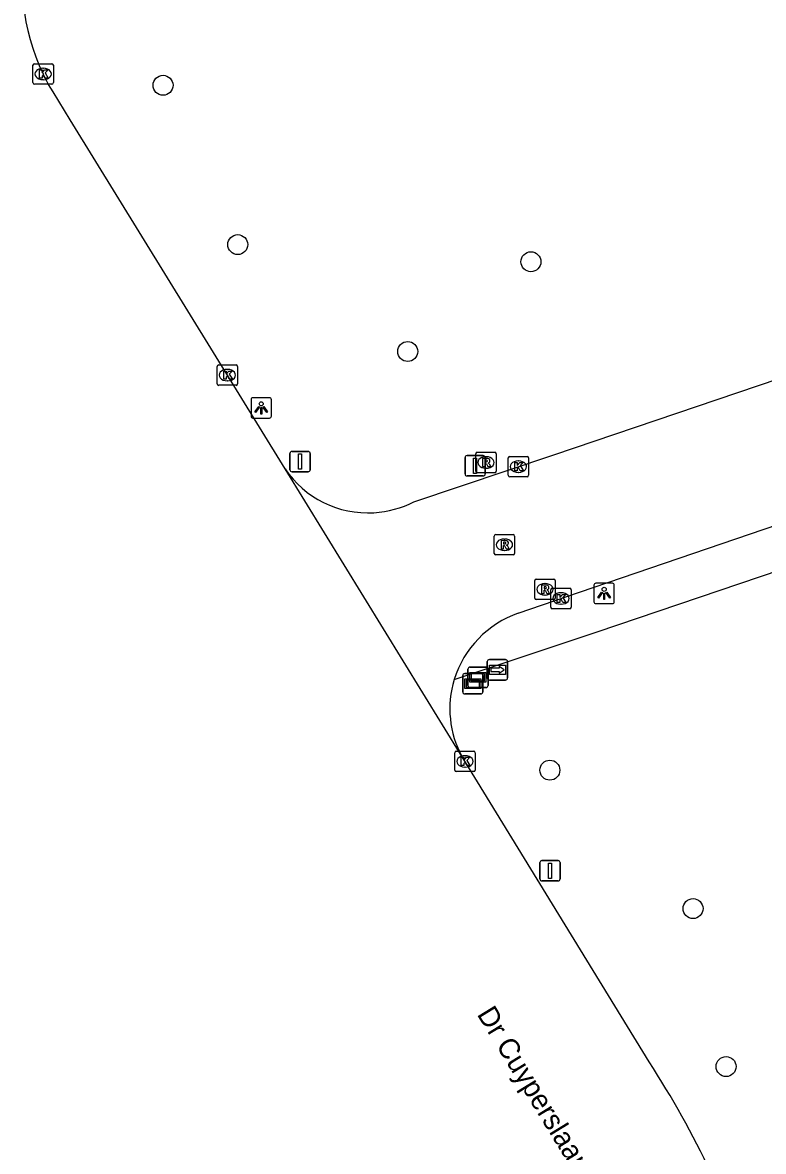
# Model space of a CAD drawing. Extents: x 160557 to 161245, y 385330 to 386505.
# Drawn here: x 160573.8 to 160610.2, y 386381.6 to 386436.9 of the extents above; entities that cross this region are included whole.
import ezdxf

# ---------------------------------------------------------------- set-up
doc = ezdxf.new("R2010")
doc.units = 0
for name, color, linetype in [('IMGEO_Boom', 7, 'Continuous'), ('IMGEO_Kolk', 7, 'Continuous'), ('IMGEO_Lichtpunt', 7, 'Continuous'), ('IMGEO_Openbare_ruimte_label', 7, 'Continuous'), ('IMGEO_Rijbaan_lokaal_gesloten', 7, 'Continuous'), ('IMGEO_Rijbaan_lokaal_open', 7, 'Continuous'), ('IMGEO_Rioolput', 7, 'Continuous'), ('IMGEO_Straatnaambord', 7, 'Continuous'), ('IMGEO_Verkeersbordpaal', 7, 'Continuous'), ('IMGEO_Verklikker', 7, 'Continuous'), ('IMGEO_Voetpad_open', 7, 'Continuous'), ('IMGEO_Wegwijzer', 7, 'Continuous')]:
    doc.layers.add(name, color=color, linetype=linetype)

msp = doc.modelspace()

# ---------------------------------------------------------------- linework, layer by layer
at = {"layer": 'IMGEO_Boom'}
for centre in [(160580.72, 386433.842), (160584.382, 386426.034), (160598.755, 386425.194), (160592.714, 386420.795), (160599.685, 386400.276), (160606.702, 386393.49), (160608.322, 386385.747)]:
    msp.add_circle(centre, 0.489, dxfattribs=at)
at = {"layer": 'IMGEO_Kolk'}
for p, q in [((160574.342, 386433.972), (160574.342, 386434.824)), ((160574.417, 386434.898), (160575.269, 386434.898)), ((160575.343, 386434.824), (160575.343, 386433.972)), ((160574.83, 386434.678), (160574.855, 386434.678)), ((160575.269, 386433.898), (160574.417, 386433.898)), ((160574.853, 386434.118), (160574.828, 386434.118)), ((160583.373, 386419.211), (160583.373, 386420.063)), ((160583.448, 386420.137), (160584.3, 386420.137)), ((160583.861, 386419.917), (160583.886, 386419.917)), ((160584.374, 386420.063), (160584.374, 386419.211)), ((160583.884, 386419.357), (160583.859, 386419.357)), ((160584.3, 386419.137), (160583.448, 386419.137)), ((160597.641, 386414.726), (160597.641, 386415.578)), ((160597.716, 386415.652), (160598.568, 386415.652)), ((160598.129, 386415.432), (160598.154, 386415.432)), ((160598.642, 386415.578), (160598.642, 386414.726)), ((160598.152, 386414.872), (160598.127, 386414.872)), ((160598.568, 386414.652), (160597.716, 386414.652)), ((160599.728, 386408.264), (160599.728, 386409.116)), ((160599.803, 386409.19), (160600.655, 386409.19)), ((160600.216, 386408.97), (160600.241, 386408.97)), ((160600.729, 386409.116), (160600.729, 386408.264)), ((160600.655, 386408.19), (160599.803, 386408.19)), ((160600.239, 386408.41), (160600.214, 386408.41)), ((160595.022, 386400.278), (160595.022, 386401.13)), ((160595.097, 386401.204), (160595.949, 386401.204)), ((160595.51, 386400.984), (160595.535, 386400.984)), ((160596.023, 386401.13), (160596.023, 386400.278)), ((160595.533, 386400.424), (160595.508, 386400.424)), ((160595.949, 386400.204), (160595.097, 386400.204))]:
    msp.add_line(p, q, dxfattribs=at)
for points in [[(160574.342, 386433.972), (160574.342, 386434.824)], [(160574.417, 386434.898), (160575.269, 386434.898)], [(160575.343, 386434.824), (160575.343, 386433.972)], [(160574.663, 386434.598), (160574.786, 386434.598), (160574.786, 386434.447), (160574.916, 386434.598), (160575.08, 386434.598), (160574.934, 386434.447), (160575.087, 386434.198), (160574.935, 386434.198), (160574.85, 386434.362), (160574.786, 386434.295), (160574.786, 386434.198), (160574.663, 386434.198), (160574.663, 386434.598)], [(160575.269, 386433.898), (160574.417, 386433.898)], [(160583.373, 386419.211), (160583.373, 386420.063)], [(160583.448, 386420.137), (160584.3, 386420.137)], [(160583.694, 386419.837), (160583.817, 386419.837), (160583.817, 386419.686), (160583.947, 386419.837), (160584.111, 386419.837), (160583.965, 386419.686), (160584.118, 386419.437), (160583.966, 386419.437), (160583.881, 386419.601), (160583.817, 386419.534), (160583.817, 386419.437), (160583.694, 386419.437), (160583.694, 386419.837)], [(160584.374, 386420.063), (160584.374, 386419.211)], [(160584.3, 386419.137), (160583.448, 386419.137)], [(160597.641, 386414.726), (160597.641, 386415.578)], [(160597.716, 386415.652), (160598.568, 386415.652)], [(160598.642, 386415.578), (160598.642, 386414.726)], [(160597.962, 386415.352), (160598.085, 386415.352), (160598.085, 386415.201), (160598.215, 386415.352), (160598.379, 386415.352), (160598.233, 386415.201), (160598.386, 386414.952), (160598.234, 386414.952), (160598.149, 386415.116), (160598.085, 386415.049), (160598.085, 386414.952), (160597.962, 386414.952), (160597.962, 386415.352)], [(160598.568, 386414.652), (160597.716, 386414.652)], [(160599.728, 386408.264), (160599.728, 386409.116)], [(160599.803, 386409.19), (160600.655, 386409.19)], [(160600.049, 386408.89), (160600.172, 386408.89), (160600.172, 386408.739), (160600.302, 386408.89), (160600.466, 386408.89), (160600.32, 386408.739), (160600.473, 386408.49), (160600.321, 386408.49), (160600.236, 386408.654), (160600.172, 386408.587), (160600.172, 386408.49), (160600.049, 386408.49), (160600.049, 386408.89)], [(160600.729, 386409.116), (160600.729, 386408.264)], [(160600.655, 386408.19), (160599.803, 386408.19)], [(160595.022, 386400.278), (160595.022, 386401.13)], [(160595.097, 386401.204), (160595.949, 386401.204)], [(160596.023, 386401.13), (160596.023, 386400.278)], [(160595.343, 386400.904), (160595.466, 386400.904), (160595.466, 386400.753), (160595.596, 386400.904), (160595.76, 386400.904), (160595.614, 386400.753), (160595.767, 386400.504), (160595.615, 386400.504), (160595.53, 386400.668), (160595.466, 386400.601), (160595.466, 386400.504), (160595.343, 386400.504), (160595.343, 386400.904)], [(160595.949, 386400.204), (160595.097, 386400.204)]]:
    msp.add_lwpolyline(points, dxfattribs=at)
for centre, start, end in [((160574.419, 386434.822), 91.552, 178.448), ((160574.419, 386434.822), 91.552, 178.448), ((160575.267, 386434.822), 1.552, 88.448), ((160575.267, 386434.822), 1.552, 88.448), ((160574.419, 386433.974), 181.552, 268.448), ((160574.419, 386433.974), 181.552, 268.448), ((160575.267, 386433.974), 271.552, 358.448), ((160575.267, 386433.974), 271.552, 358.448), ((160583.45, 386420.061), 91.552, 178.448), ((160583.45, 386420.061), 91.552, 178.448), ((160584.298, 386420.061), 1.552, 88.448), ((160584.298, 386420.061), 1.552, 88.448), ((160583.45, 386419.213), 181.552, 268.448), ((160583.45, 386419.213), 181.552, 268.448), ((160584.298, 386419.213), 271.552, 358.448), ((160584.298, 386419.213), 271.552, 358.448), ((160597.718, 386415.576), 91.552, 178.448), ((160597.718, 386415.576), 91.552, 178.448), ((160598.566, 386415.576), 1.552, 88.448), ((160598.566, 386415.576), 1.552, 88.448), ((160597.718, 386414.728), 181.552, 268.448), ((160597.718, 386414.728), 181.552, 268.448), ((160598.566, 386414.728), 271.552, 358.448), ((160598.566, 386414.728), 271.552, 358.448), ((160599.805, 386409.114), 91.552, 178.448), ((160599.805, 386409.114), 91.552, 178.448), ((160600.653, 386409.114), 1.552, 88.448), ((160600.653, 386409.114), 1.552, 88.448), ((160599.805, 386408.266), 181.552, 268.448), ((160599.805, 386408.266), 181.552, 268.448), ((160600.653, 386408.266), 271.552, 358.448), ((160600.653, 386408.266), 271.552, 358.448), ((160595.099, 386401.128), 91.552, 178.448), ((160595.099, 386401.128), 91.552, 178.448), ((160595.947, 386401.128), 1.552, 88.448), ((160595.947, 386401.128), 1.552, 88.448), ((160595.099, 386400.28), 181.552, 268.448), ((160595.099, 386400.28), 181.552, 268.448), ((160595.947, 386400.28), 271.552, 358.448), ((160595.947, 386400.28), 271.552, 358.448)]:
    msp.add_arc(centre, 0.0765, start, end, dxfattribs=at)
for centre, major_axis, ratio, start_param, end_param in [((160574.829, 386434.398), (-0.387, 0.002), 0.722429, 4.712389, 7.853982), ((160574.854, 386434.398), (-0.39, 0.002), 0.717154, 1.570796, 4.712389), ((160583.86, 386419.637), (-0.387, 0.002), 0.722429, 4.712389, 7.853982), ((160583.885, 386419.637), (-0.39, 0.002), 0.717154, 1.570796, 4.712389), ((160598.128, 386415.152), (-0.387, 0.002), 0.722429, 4.712389, 7.853982), ((160598.153, 386415.152), (-0.39, 0.002), 0.717154, 1.570796, 4.712389), ((160600.215, 386408.69), (-0.387, 0.002), 0.722429, 4.712389, 7.853982), ((160600.24, 386408.69), (-0.39, 0.002), 0.717154, 1.570796, 4.712389), ((160595.509, 386400.704), (-0.387, 0.002), 0.722429, 4.712389, 7.853982), ((160595.534, 386400.704), (-0.39, 0.002), 0.717154, 1.570796, 4.712389)]:
    msp.add_ellipse(centre, major_axis=major_axis, ratio=ratio, start_param=start_param, end_param=end_param, dxfattribs=at)
at = {"layer": 'IMGEO_Lichtpunt'}
for p, q in [((160585.034, 386418.433), (160585.034, 386417.626)), ((160585.034, 386418.433), (160585.034, 386417.626)), ((160585.936, 386418.528), (160585.128, 386418.528)), ((160585.936, 386418.528), (160585.128, 386418.528)), ((160586.03, 386417.626), (160586.03, 386418.433)), ((160586.03, 386417.626), (160586.03, 386418.433)), ((160585.128, 386417.532), (160585.936, 386417.532)), ((160585.128, 386417.532), (160585.936, 386417.532)), ((160601.846, 386409.339), (160601.846, 386408.532)), ((160601.846, 386409.339), (160601.846, 386408.532)), ((160602.748, 386409.434), (160601.94, 386409.434)), ((160602.748, 386409.434), (160601.94, 386409.434)), ((160602.842, 386408.532), (160602.842, 386409.339)), ((160602.842, 386408.532), (160602.842, 386409.339)), ((160601.94, 386408.438), (160602.748, 386408.438)), ((160601.94, 386408.438), (160602.748, 386408.438))]:
    msp.add_line(p, q, dxfattribs=at)
for points in [[(160585.408, 386418.097), (160585.447, 386418.069), (160585.259, 386417.807), (160585.221, 386417.834), (160585.408, 386418.097)], [(160585.51, 386418.049), (160585.557, 386418.049), (160585.557, 386417.727), (160585.51, 386417.727), (160585.51, 386418.049)], [(160585.62, 386418.069), (160585.658, 386418.096), (160585.845, 386417.834), (160585.806, 386417.806), (160585.62, 386418.069)], [(160602.22, 386409.003), (160602.259, 386408.975), (160602.071, 386408.713), (160602.033, 386408.74), (160602.22, 386409.003)], [(160602.322, 386408.955), (160602.369, 386408.955), (160602.369, 386408.633), (160602.322, 386408.633), (160602.322, 386408.955)], [(160602.432, 386408.975), (160602.47, 386409.002), (160602.657, 386408.74), (160602.618, 386408.712), (160602.432, 386408.975)]]:
    msp.add_lwpolyline(points, dxfattribs=at)
for centre in [(160585.533, 386418.231), (160602.345, 386409.137)]:
    msp.add_circle(centre, 0.0994, dxfattribs=at)
for centre, start, end in [((160585.128, 386418.433), 90, 180), ((160585.128, 386418.433), 90, 180), ((160585.936, 386418.433), 0, 90), ((160585.936, 386418.433), 0, 90), ((160585.128, 386417.626), 180, 270), ((160585.128, 386417.626), 180, 270), ((160585.936, 386417.626), 270, 0), ((160585.936, 386417.626), 270, 360), ((160601.94, 386409.339), 90, 180), ((160601.94, 386409.339), 90, 180), ((160602.748, 386409.339), 0, 90), ((160602.748, 386409.339), 0, 90), ((160601.94, 386408.532), 180, 270), ((160601.94, 386408.532), 180, 270), ((160602.748, 386408.532), 270, 0), ((160602.748, 386408.532), 270, 360)]:
    msp.add_arc(centre, 0.0946, start, end, dxfattribs=at)
at = {"layer": 'IMGEO_Rijbaan_lokaal_gesloten'}
for points in [[(160586.699, 386415.048), (160576.169, 386432.153), (160575.337, 386433.52), (160575.107, 386433.887), (160574.843, 386434.398)], [(160595.384, 386400.931), (160586.699, 386415.048)], [(160604.549, 386385.977), (160595.384, 386400.931)]]:
    msp.add_lwpolyline(points, dxfattribs=at)
for centre, radius, start, end in [((160583.805, 386438.77), 9.972, 124.8632, 206.0058), ((160565.152, 386360.378), 46.983, 17.8287, 33.0147)]:
    msp.add_arc(centre, radius, start, end, dxfattribs=at)
at = {"layer": 'IMGEO_Rijbaan_lokaal_open'}
for points in [[(160593.021, 386413.431), (160599.884, 386415.738), (160613.921, 386420.482)], [(160598.134, 386407.967), (160601.131, 386409.002), (160617.849, 386414.696), (160632.508, 386419.615), (160634.069, 386420.131)]]:
    msp.add_lwpolyline(points, dxfattribs=at)
for centre, radius, start, end in [((160590.769, 386417.792), 4.908, 213.9851, 273.3905), ((160590.764, 386417.807), 4.923, 273.4362, 297.2865), ((160599.773, 386403.244), 4.999, 109.1377, 162.8535), ((160599.666, 386403.283), 4.886, 162.9208, 208.7789)]:
    msp.add_arc(centre, radius, start, end, dxfattribs=at)
at = {"layer": 'IMGEO_Rioolput'}
for p, q in [((160596.052, 386414.929), (160596.052, 386415.781)), ((160596.127, 386415.855), (160596.979, 386415.855)), ((160596.54, 386415.635), (160596.565, 386415.635)), ((160597.053, 386415.781), (160597.053, 386414.929)), ((160596.979, 386414.855), (160596.127, 386414.855)), ((160596.563, 386415.075), (160596.538, 386415.075)), ((160596.956, 386410.898), (160596.956, 386411.75)), ((160597.031, 386411.824), (160597.883, 386411.824)), ((160597.444, 386411.604), (160597.469, 386411.604)), ((160597.957, 386411.75), (160597.957, 386410.898)), ((160597.467, 386411.044), (160597.442, 386411.044)), ((160597.883, 386410.824), (160597.031, 386410.824)), ((160598.943, 386408.713), (160598.943, 386409.565)), ((160599.018, 386409.639), (160599.87, 386409.639)), ((160599.431, 386409.419), (160599.456, 386409.419)), ((160599.944, 386409.565), (160599.944, 386408.713)), ((160599.454, 386408.859), (160599.429, 386408.859)), ((160599.87, 386408.639), (160599.018, 386408.639))]:
    msp.add_line(p, q, dxfattribs=at)
for points in [[(160596.052, 386414.929), (160596.052, 386415.781)], [(160596.127, 386415.855), (160596.979, 386415.855)], [(160596.641, 386415.553), (160596.389, 386415.555), (160596.389, 386415.155)], [(160596.567, 386415.474), (160596.513, 386415.474), (160596.513, 386415.393)], [(160596.513, 386415.393), (160596.565, 386415.393)], [(160597.053, 386415.781), (160597.053, 386414.929)], [(160596.979, 386414.855), (160596.127, 386414.855)], [(160596.389, 386415.155), (160596.513, 386415.155), (160596.513, 386415.317), (160596.524, 386415.317)], [(160596.571, 386415.288), (160596.642, 386415.155), (160596.782, 386415.155), (160596.717, 386415.281)], [(160596.956, 386410.898), (160596.956, 386411.75)], [(160597.031, 386411.824), (160597.883, 386411.824)], [(160597.545, 386411.522), (160597.293, 386411.524), (160597.293, 386411.124)], [(160597.957, 386411.75), (160597.957, 386410.898)], [(160597.293, 386411.124), (160597.417, 386411.124), (160597.417, 386411.286), (160597.428, 386411.286)], [(160597.471, 386411.443), (160597.417, 386411.443), (160597.417, 386411.362)], [(160597.417, 386411.362), (160597.469, 386411.362)], [(160597.475, 386411.257), (160597.546, 386411.124), (160597.686, 386411.124), (160597.621, 386411.25)], [(160597.883, 386410.824), (160597.031, 386410.824)], [(160598.943, 386408.713), (160598.943, 386409.565)], [(160599.018, 386409.639), (160599.87, 386409.639)], [(160599.532, 386409.337), (160599.28, 386409.339), (160599.28, 386408.939)], [(160599.944, 386409.565), (160599.944, 386408.713)], [(160599.28, 386408.939), (160599.404, 386408.939), (160599.404, 386409.101), (160599.415, 386409.101)], [(160599.458, 386409.258), (160599.404, 386409.258), (160599.404, 386409.177)], [(160599.404, 386409.177), (160599.456, 386409.177)], [(160599.462, 386409.072), (160599.533, 386408.939), (160599.673, 386408.939), (160599.608, 386409.065)], [(160599.87, 386408.639), (160599.018, 386408.639)]]:
    msp.add_lwpolyline(points, dxfattribs=at)
for centre, radius, start, end in [((160596.129, 386415.779), 0.0765, 91.552, 178.448), ((160596.129, 386415.779), 0.0765, 91.552, 178.448), ((160596.549, 386415.582), 0.19, 274.7715, 282.9687), ((160596.573, 386415.378), 0.0964, 77.0061, 93.1865), ((160596.587, 386415.435), 0.0378, 276.6634, 79.6772), ((160596.64, 386415.443), 0.109, 350.3612, 89.416), ((160596.638, 386415.443), 0.112, 277.5842, 350.9817), ((160596.977, 386415.779), 0.0765, 1.552, 88.448), ((160596.977, 386415.779), 0.0765, 1.552, 88.448), ((160596.129, 386414.931), 0.0765, 181.552, 268.448), ((160596.129, 386414.931), 0.0765, 181.552, 268.448), ((160596.523, 386415.264), 0.0533, 26.0293, 88.6989), ((160596.622, 386415.228), 0.108, 29.5134, 73.7905), ((160596.977, 386414.931), 0.0765, 271.552, 358.448), ((160596.977, 386414.931), 0.0765, 271.552, 358.448), ((160597.033, 386411.748), 0.0765, 91.552, 178.448), ((160597.033, 386411.748), 0.0765, 91.552, 178.448), ((160597.544, 386411.412), 0.109, 350.3612, 89.416), ((160597.881, 386411.748), 0.0765, 1.552, 88.448), ((160597.881, 386411.748), 0.0765, 1.552, 88.448), ((160597.427, 386411.233), 0.0533, 26.0293, 88.6989), ((160597.453, 386411.551), 0.19, 274.7715, 282.9687), ((160597.477, 386411.347), 0.0964, 77.0061, 93.1865), ((160597.491, 386411.404), 0.0378, 276.6634, 79.6772), ((160597.542, 386411.412), 0.112, 277.5842, 350.9817), ((160597.526, 386411.197), 0.108, 29.5134, 73.7905), ((160597.033, 386410.9), 0.0765, 181.552, 268.448), ((160597.033, 386410.9), 0.0765, 181.552, 268.448), ((160597.881, 386410.9), 0.0765, 271.552, 358.448), ((160597.881, 386410.9), 0.0765, 271.552, 358.448), ((160599.02, 386409.563), 0.0765, 91.552, 178.448), ((160599.02, 386409.563), 0.0765, 91.552, 178.448), ((160599.531, 386409.227), 0.109, 350.3612, 89.416), ((160599.868, 386409.563), 0.0765, 1.552, 88.448), ((160599.868, 386409.563), 0.0765, 1.552, 88.448), ((160599.414, 386409.048), 0.0533, 26.0293, 88.6989), ((160599.44, 386409.366), 0.19, 274.7715, 282.9687), ((160599.464, 386409.162), 0.0964, 77.0061, 93.1865), ((160599.478, 386409.219), 0.0378, 276.6634, 79.6772), ((160599.529, 386409.227), 0.112, 277.5842, 350.9817), ((160599.513, 386409.012), 0.108, 29.5134, 73.7905), ((160599.02, 386408.715), 0.0765, 181.552, 268.448), ((160599.02, 386408.715), 0.0765, 181.552, 268.448), ((160599.868, 386408.715), 0.0765, 271.552, 358.448), ((160599.868, 386408.715), 0.0765, 271.552, 358.448)]:
    msp.add_arc(centre, radius, start, end, dxfattribs=at)
for centre, major_axis, ratio, start_param, end_param in [((160596.539, 386415.355), (-0.387, 0.002), 0.722429, 4.712389, 7.853982), ((160596.564, 386415.355), (-0.39, 0.002), 0.717154, 1.570796, 4.712389), ((160597.443, 386411.324), (-0.387, 0.002), 0.722429, 4.712389, 7.853982), ((160597.468, 386411.324), (-0.39, 0.002), 0.717154, 1.570796, 4.712389), ((160599.43, 386409.139), (-0.387, 0.002), 0.722429, 4.712389, 7.853982), ((160599.455, 386409.139), (-0.39, 0.002), 0.717154, 1.570796, 4.712389)]:
    msp.add_ellipse(centre, major_axis=major_axis, ratio=ratio, start_param=start_param, end_param=end_param, dxfattribs=at)
at = {"layer": 'IMGEO_Straatnaambord'}
for p, q in [((160595.411, 386404.112), (160595.411, 386404.912)), ((160595.411, 386404.912), (160595.411, 386404.112)), ((160595.511, 386405.012), (160596.301, 386405.012)), ((160596.301, 386405.012), (160595.511, 386405.012)), ((160596.401, 386404.912), (160596.401, 386404.112)), ((160596.401, 386404.112), (160596.401, 386404.912)), ((160596.301, 386404.012), (160595.511, 386404.012)), ((160595.511, 386404.012), (160596.301, 386404.012))]:
    msp.add_line(p, q, dxfattribs=at)
for points in [[(160595.512, 386404.744), (160596.3, 386404.744), (160596.3, 386404.28), (160595.512, 386404.28), (160595.512, 386404.744)], [(160595.577, 386404.679), (160595.577, 386404.345), (160596.235, 386404.345), (160596.235, 386404.679), (160595.577, 386404.679)]]:
    msp.add_lwpolyline(points, dxfattribs=at)
for centre, start, end in [((160595.511, 386404.912), 90, 180), ((160595.511, 386404.912), 90, 180), ((160596.301, 386404.912), 0, 90), ((160596.301, 386404.912), 360, 90), ((160595.511, 386404.112), 180, 270), ((160595.511, 386404.112), 180, 270), ((160596.301, 386404.112), 270, 0), ((160596.301, 386404.112), 270, 0)]:
    msp.add_arc(centre, 0.1, start, end, dxfattribs=at)
at = {"layer": 'IMGEO_Verkeersbordpaal'}
for p, q in [((160586.943, 386414.998), (160586.943, 386415.798)), ((160586.943, 386415.798), (160586.943, 386414.998)), ((160587.043, 386415.898), (160587.833, 386415.898)), ((160587.833, 386415.898), (160587.043, 386415.898)), ((160587.933, 386415.798), (160587.933, 386414.998)), ((160587.933, 386414.998), (160587.933, 386415.798)), ((160595.525, 386414.795), (160595.525, 386415.595)), ((160595.525, 386415.595), (160595.525, 386414.795)), ((160595.625, 386415.695), (160596.415, 386415.695)), ((160596.415, 386415.695), (160595.625, 386415.695)), ((160596.515, 386415.595), (160596.515, 386414.795)), ((160596.515, 386414.795), (160596.515, 386415.595)), ((160587.833, 386414.898), (160587.043, 386414.898)), ((160587.043, 386414.898), (160587.833, 386414.898)), ((160596.415, 386414.695), (160595.625, 386414.695)), ((160595.625, 386414.695), (160596.415, 386414.695)), ((160599.196, 386394.944), (160599.196, 386395.744)), ((160599.196, 386395.744), (160599.196, 386394.944)), ((160599.296, 386395.844), (160600.086, 386395.844)), ((160600.086, 386395.844), (160599.296, 386395.844)), ((160600.186, 386395.744), (160600.186, 386394.944)), ((160600.186, 386394.944), (160600.186, 386395.744)), ((160600.086, 386394.844), (160599.296, 386394.844)), ((160599.296, 386394.844), (160600.086, 386394.844))]:
    msp.add_line(p, q, dxfattribs=at)
for points in [[(160587.363, 386415.773), (160587.513, 386415.773), (160587.513, 386415.023), (160587.363, 386415.023), (160587.363, 386415.773)], [(160595.945, 386415.57), (160596.095, 386415.57), (160596.095, 386414.82), (160595.945, 386414.82), (160595.945, 386415.57)], [(160599.616, 386395.719), (160599.766, 386395.719), (160599.766, 386394.969), (160599.616, 386394.969), (160599.616, 386395.719)]]:
    msp.add_lwpolyline(points, dxfattribs=at)
for centre, start, end in [((160587.043, 386415.798), 90, 180), ((160587.043, 386415.798), 90, 180), ((160587.833, 386415.798), 0, 90), ((160587.833, 386415.798), 360, 90), ((160595.625, 386415.595), 90, 180), ((160595.625, 386415.595), 90, 180), ((160596.415, 386415.595), 0, 90), ((160596.415, 386415.595), 360, 90), ((160587.043, 386414.998), 180, 270), ((160587.043, 386414.998), 180, 270), ((160587.833, 386414.998), 270, 0), ((160587.833, 386414.998), 270, 0), ((160595.625, 386414.795), 180, 270), ((160595.625, 386414.795), 180, 270), ((160596.415, 386414.795), 270, 0), ((160596.415, 386414.795), 270, 0), ((160599.296, 386395.744), 90, 180), ((160599.296, 386395.744), 90, 180), ((160600.086, 386395.744), 0, 90), ((160600.086, 386395.744), 360, 90), ((160599.296, 386394.944), 180, 270), ((160599.296, 386394.944), 180, 270), ((160600.086, 386394.944), 270, 0), ((160600.086, 386394.944), 270, 0)]:
    msp.add_arc(centre, 0.1, start, end, dxfattribs=at)
at = {"layer": 'IMGEO_Verklikker'}
for p, q in [((160595.663, 386404.426), (160595.663, 386405.226)), ((160595.663, 386405.226), (160595.663, 386404.426)), ((160595.763, 386405.326), (160596.553, 386405.326)), ((160596.553, 386405.326), (160595.763, 386405.326)), ((160596.653, 386405.226), (160596.653, 386404.426)), ((160596.653, 386404.426), (160596.653, 386405.226)), ((160596.553, 386404.326), (160595.763, 386404.326)), ((160595.763, 386404.326), (160596.553, 386404.326))]:
    msp.add_line(p, q, dxfattribs=at)
for points in [[(160595.764, 386405.058), (160596.552, 386405.058), (160596.552, 386404.594), (160595.764, 386404.594), (160595.764, 386405.058)], [(160595.829, 386404.993), (160595.829, 386404.659), (160596.487, 386404.659), (160596.487, 386404.993), (160595.829, 386404.993)]]:
    msp.add_lwpolyline(points, dxfattribs=at)
for centre, start, end in [((160595.763, 386405.226), 90, 180), ((160595.763, 386405.226), 90, 180), ((160596.553, 386405.226), 0, 90), ((160596.553, 386405.226), 360, 90), ((160595.763, 386404.426), 180, 270), ((160595.763, 386404.426), 180, 270), ((160596.553, 386404.426), 270, 0), ((160596.553, 386404.426), 270, 0)]:
    msp.add_arc(centre, 0.1, start, end, dxfattribs=at)
at = {"layer": 'IMGEO_Voetpad_open'}
msp.add_lwpolyline([(160594.996, 386404.718), (160602.004, 386407.052), (160638.043, 386419.263), (160638.766, 386419.492)], dxfattribs=at)
at = {"layer": 'IMGEO_Wegwijzer'}
for p, q in [((160596.618, 386404.793), (160596.618, 386405.593)), ((160596.618, 386405.593), (160596.618, 386404.793)), ((160596.718, 386405.693), (160597.508, 386405.693)), ((160597.508, 386405.693), (160596.718, 386405.693)), ((160597.608, 386405.593), (160597.608, 386404.793)), ((160597.608, 386404.793), (160597.608, 386405.593)), ((160597.508, 386404.693), (160596.718, 386404.693)), ((160596.718, 386404.693), (160597.508, 386404.693))]:
    msp.add_line(p, q, dxfattribs=at)
for points in [[(160596.719, 386405.425), (160597.507, 386405.425), (160597.507, 386404.961), (160596.719, 386404.961), (160596.719, 386405.425)], [(160596.784, 386405.277), (160596.784, 386405.193), (160596.784, 386405.109), (160597.195, 386405.109), (160597.195, 386405.026), (160597.442, 386405.193), (160597.195, 386405.36), (160597.195, 386405.277), (160596.784, 386405.277)]]:
    msp.add_lwpolyline(points, dxfattribs=at)
for centre, start, end in [((160596.718, 386405.593), 90, 180), ((160596.718, 386405.593), 90, 180), ((160597.508, 386405.593), 0, 90), ((160597.508, 386405.593), 360, 90), ((160596.718, 386404.793), 180, 270), ((160596.718, 386404.793), 180, 270), ((160597.508, 386404.793), 270, 0), ((160597.508, 386404.793), 270, 0)]:
    msp.add_arc(centre, 0.1, start, end, dxfattribs=at)

# ---------------------------------------------------------------- texts
at = {"layer": 'IMGEO_Openbare_ruimte_label'}
msp.add_text('Dr Cuyperslaan', height=1, rotation=301.5437, dxfattribs=at).set_placement((160596.085, 386388.312))

doc.saveas('drawing.dxf')
